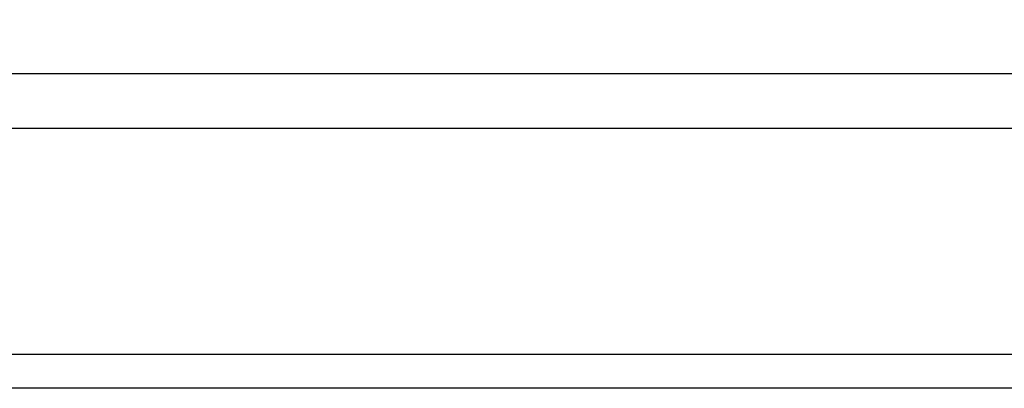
# Model space of a CAD drawing. Header units: millimetres. Extents: x 59331 to 112314, y -16110 to 34390.
# Tile 169 of 656: x 66401 to 66426, y -2169 to -2160. Entities that reach past the tile are written whole.
import ezdxf

# ---------------------------------------------------------------- set-up
doc = ezdxf.new("R2010")
doc.units = ezdxf.units.MM
doc.set_wipeout_variables(frame=1)
doc.layers.add('_HSA_WIDOKOWE', color=1, linetype='Continuous')
doc.layers.add('_HSA_WIDOKOWE_CIENKIE', color=8, linetype='Continuous')

# ---------------------------------------------------------------- blocks, each defined once
blk = doc.blocks.new('A$Ce845d793')
blk.add_lwpolyline([(8, 0), (4805, 0), (4805, -131), (8, -131)], close=True)
blk = doc.blocks.new('*U345')
blk.add_wipeout([(0, 8.5), (0, 0), (10234, 0), (10234, 8.5)])
blk.add_line((10234, 0), (0, 0))

msp = doc.modelspace()

# ---------------------------------------------------------------- linework, layer by layer
at = {"layer": '_HSA_WIDOKOWE_CIENKIE'}
for p, q in [((70739.325, -2168.397), (60505.325, -2168.397)), ((70739.325, -2169.248), (60505.325, -2169.248))]:
    msp.add_line(p, q, dxfattribs=at)

# ---------------------------------------------------------------- block references
msp.add_blockref('A$Ce845d793', (65934.325, -2031.685), dxfattribs=at)

# ---------------------------------------------------------------- next in the draw order: block references
at = {"layer": '_HSA_WIDOKOWE'}
msp.add_blockref('*U345', (60505.325, -2161.309), dxfattribs=at)

doc.saveas('drawing.dxf')
